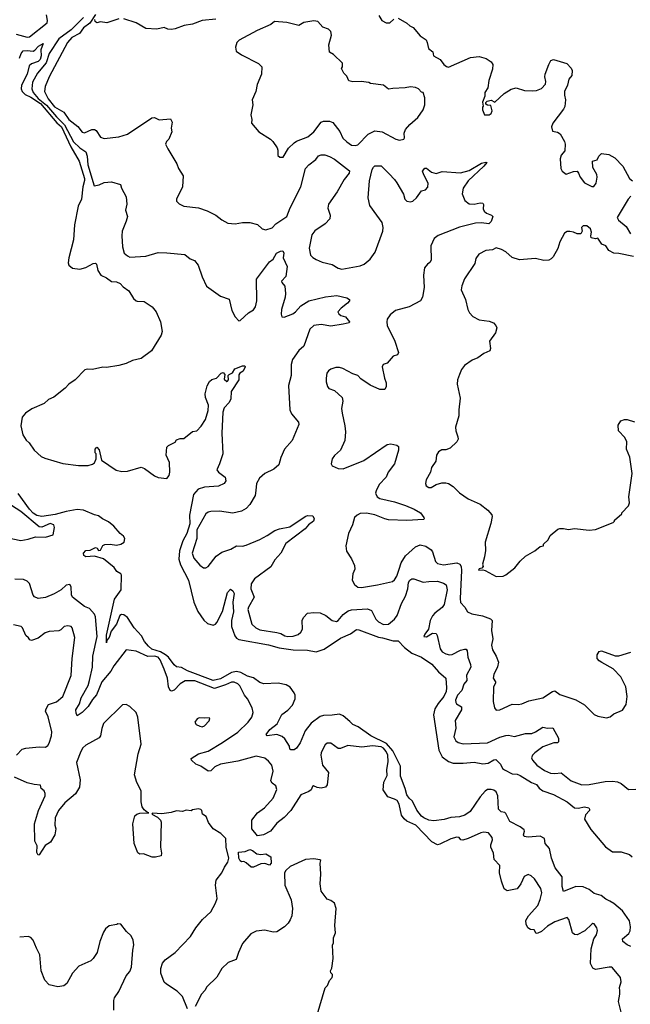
# Model space of a CAD drawing. Extents: x 2220333 to 2384341, y 721037 to 894043.
# Tile 292 of 325: x 2330135 to 2335120, y 845962 to 854000. Entities that reach past the tile are written whole.
import ezdxf

# ---------------------------------------------------------------- set-up
doc = ezdxf.new("R2010")
doc.units = 0

msp = doc.modelspace()

# ---------------------------------------------------------------- linework, layer by layer
at = {"layer": '0CON10XD'}
for points in [[(2330105, 853882.5), (2330195, 853857.8), (2330215, 853860.6), (2330360.5, 853975), (2330362.9, 853995), (2330355, 854041.2)], [(2330755, 854042), (2330707.4, 853972.6), (2330655, 853934.1), (2330622.8, 853887.2), (2330561.5, 853855), (2330525.4, 853815), (2330376.5, 853535), (2330342.7, 853455), (2330337.9, 853415), (2330367.8, 853355), (2330419.1, 853289.1), (2330494.3, 853244.3), (2330535.3, 853185), (2330609, 853129), (2330645, 853082.2), (2330665, 853077.5), (2330725, 853103.1), (2330745, 853104.3), (2330759.2, 853095), (2330795, 853042.5), (2330825, 853030.6), (2330945, 853044.4), (2331015, 853065.6), (2331215, 853198.8), (2331235, 853202.5), (2331275, 853184), (2331365, 853190), (2331380, 853165), (2331372.5, 853115), (2331376.4, 853083.6), (2331352.5, 853025), (2331332.5, 853005), (2331326.7, 852985), (2331344, 852945), (2331418, 852825), (2331431.2, 852785), (2331468.8, 852725), (2331463.8, 852635), (2331414, 852535), (2331415, 852520), (2331436.4, 852496.4), (2331475, 852478.8), (2331595, 852465.7), (2331665, 852440.6), (2331735.7, 852405.7), (2331785, 852366.7), (2331835, 852338.8), (2331895, 852333.8), (2331955, 852344.2), (2332015, 852345.5), (2332077.3, 852327.3), (2332115, 852292), (2332145, 852284), (2332195, 852300), (2332226.6, 852333.4), (2332316.9, 852395), (2332342.1, 852465), (2332431.2, 852635), (2332468.6, 852785), (2332495, 852815.6), (2332552.1, 852857.9), (2332575, 852888), (2332595, 852896), (2332625, 852896), (2332665, 852882.5), (2332705, 852860.8), (2332803.8, 852785), (2332827, 852767), (2332825, 852746.7), (2332783.2, 852696.8), (2332726.2, 852595), (2332656.4, 852495), (2332651.7, 852461.7), (2332669.4, 852405), (2332666.1, 852373.9), (2332628.9, 852335), (2332545, 852275.5), (2332520.8, 852245), (2332499.1, 852135), (2332507.9, 852077.9), (2332527.7, 852057.7), (2332555, 852043.8), (2332605, 852022), (2332685, 852001.4), (2332735, 851972), (2332765, 851962.5), (2332915, 851991.1), (2332948, 852005), (2332995.6, 852045), (2333036.5, 852103.5), (2333099.2, 852275), (2333101.5, 852305), (2333093.8, 852345), (2333051.9, 852405), (2332993.9, 852483.9), (2332981.1, 852545), (2332990.4, 852685), (2333012.6, 852777.4), (2333022.6, 852797.4), (2333035, 852806), (2333085, 852806), (2333151.7, 852741.7), (2333196.2, 852696.2), (2333215, 852668), (2333267.1, 852575), (2333280, 852535), (2333295, 852520), (2333325, 852512.5), (2333345, 852520), (2333374.4, 852545.6), (2333415, 852603.8), (2333447.7, 852612.3), (2333467.7, 852632.3), (2333468.8, 852665), (2333433.2, 852733.2), (2333424, 852765), (2333441.7, 852788.3), (2333455, 852787.5), (2333496.7, 852755), (2333534.1, 852745.9), (2333585, 852760), (2333735, 852751.1), (2333805, 852770.5), (2333905, 852829.2), (2333941.7, 852838.3), (2333947.5, 852835), (2333923.8, 852805), (2333795, 852684), (2333755.8, 852625), (2333748.3, 852578.3), (2333770, 852525), (2333805, 852496.2), (2333845, 852494.3), (2333895, 852505.6), (2333915, 852503.8), (2333922.5, 852492.5), (2333919.2, 852455), (2333927, 852437), (2333945, 852420), (2333987.5, 852405), (2333996.7, 852395), (2333985, 852352.5), (2333965, 852334), (2333905, 852343.1), (2333855, 852340), (2333725, 852307.3), (2333551.4, 852238.6), (2333518, 852215), (2333492.5, 852155), (2333493.2, 852036.8), (2333482.9, 852017.1), (2333463.8, 852005), (2333439.2, 851975), (2333432.9, 851915), (2333437.1, 851815), (2333424, 851735), (2333405.8, 851704.2), (2333315, 851656.1), (2333203.6, 851626.4), (2333159.1, 851590.9), (2333136.2, 851555), (2333132, 851535), (2333135.8, 851505), (2333198.7, 851375), (2333226.7, 851283.3), (2333220, 851265), (2333185, 851253.3), (2333135, 851196.7), (2333102.5, 851185), (2333093.3, 851166.7), (2333112.5, 851075), (2333127.5, 851035), (2333127.5, 851005), (2333115, 850980), (2333075, 850980), (2332995, 851016.7), (2332919.5, 851069.5), (2332895, 851096), (2332855, 851108), (2332773.8, 851153.8), (2332745, 851161.8), (2332715, 851160.5), (2332675, 851148.6), (2332655.6, 851134.4), (2332642.5, 851115), (2332635.8, 851075), (2332635.8, 851045), (2332648, 851005), (2332659.2, 850989.2), (2332704.2, 850974.2), (2332768, 850915), (2332774.2, 850885), (2332763.4, 850826.6), (2332767.4, 850787.4), (2332789.4, 850685), (2332794, 850635), (2332790, 850565), (2332753.6, 850486.4), (2332705, 850441.2), (2332686, 850415), (2332676.7, 850375), (2332687, 850357), (2332735, 850336.7), (2332775, 850334), (2332945, 850400.6), (2333135, 850533.3), (2333165, 850536.7), (2333215, 850526.7), (2333226.2, 850515), (2333227.5, 850485), (2333194.2, 850375), (2333144.3, 850305), (2333128, 850265), (2333068.9, 850205), (2333044.4, 850155), (2333040.6, 850135), (2333054.5, 850105), (2333075, 850090.8), (2333194, 850064), (2333283.8, 850035), (2333356.7, 850005), (2333406.7, 849975), (2333433.3, 849935), (2333437.5, 849925), (2333430.7, 849919.3), (2333295, 849911.2), (2333145, 849918.2), (2333114.7, 849924.7), (2333035, 849958.2), (2332965, 849970.4), (2332915, 849968.9), (2332888.8, 849955), (2332868, 849935), (2332852.9, 849877.1), (2332818.6, 849805), (2332796.2, 849705), (2332802.3, 849662.3), (2332845, 849600), (2332868.6, 849545), (2332870, 849515), (2332855.8, 849475), (2332848.8, 849425), (2332869.5, 849389.5), (2332895, 849366.7), (2332925, 849365.8), (2333055, 849385.7), (2333177.3, 849412.7), (2333195, 849426.2), (2333215, 849456), (2333233.8, 849513.8), (2333250.6, 849565), (2333285, 849622.7), (2333365, 849697.9), (2333405, 849711.8), (2333451.7, 849701.7), (2333495, 849671.1), (2333505.4, 849655), (2333528.3, 849578.3), (2333545, 849562), (2333595, 849549.8), (2333705, 849565.4), (2333728.6, 849555), (2333739.2, 849535), (2333743, 849503), (2333730.4, 849275), (2333735, 849243.3), (2333769.2, 849205), (2333791.2, 849165), (2333825, 849150), (2333914.5, 849134.5), (2333977.9, 849107.9), (2333991.2, 849095), (2333986.7, 849013.3), (2333996.7, 848945), (2333985.6, 848895), (2333995, 848856.7), (2334024.2, 848805), (2334044.1, 848754.1), (2334036.7, 848716.7), (2334006.8, 848653.2), (2334000, 848625), (2334020, 848595), (2334020, 848585), (2334004.3, 848555), (2333999.2, 848435), (2334011.2, 848381.2), (2334025, 848362), (2334055, 848365.8), (2334155, 848411.2), (2334205, 848410), (2334235, 848415.8), (2334291.7, 848438.3), (2334406.7, 848465), (2334485, 848514.3), (2334505, 848520), (2334545, 848491.2), (2334675, 848447.5), (2334747, 848407), (2334825, 848327.5), (2334853.6, 848313.6), (2334925, 848300), (2334955, 848307.5), (2334985, 848332.5), (2335056.4, 848363.6), (2335085, 848410), (2335094, 848475), (2335084, 848555), (2335043.8, 848635), (2334980.3, 848700.3), (2334886.4, 848753.6), (2334865, 848765.7), (2334849.4, 848785), (2334848, 848815), (2334865, 848841.2), (2334885, 848848), (2334995.9, 848805.9), (2335025, 848808), (2335125, 848838)], [(2333067.5, 854035), (2333092.5, 853995), (2333126.1, 853976.1), (2333155.9, 853974.1), (2333190, 854005)], [(2330655, 854017.5), (2330555, 853918.4), (2330454.3, 853845), (2330374.7, 853725.3), (2330351.8, 853648.2), (2330280.2, 853565), (2330240.7, 853490.7), (2330233.9, 853435), (2330244.1, 853405), (2330285, 853355.7), (2330353.2, 853303.1), (2330435, 853206.1), (2330501.1, 853141.1), (2330575, 853003.3), (2330625, 852954.3), (2330675, 852922.2), (2330686.2, 852886.1), (2330690.8, 852815), (2330742.5, 852645), (2330785, 852651.2), (2330825, 852670), (2330885, 852676.7), (2330957.5, 852655), (2330966.2, 852625), (2331003.3, 852555), (2331008.8, 852495), (2331000, 852445), (2331014, 852395), (2331005.6, 852355), (2330972.7, 852275), (2330968.5, 852235), (2330975.6, 852145), (2330989.2, 852095), (2331015, 852071.4), (2331035, 852062.5), (2331165, 852069.4), (2331265, 852099.4), (2331335, 852097.5), (2331482.3, 852082.3), (2331527.7, 852047.7), (2331562.5, 852035), (2331593.3, 851995), (2331625, 851900), (2331660, 851825), (2331773.9, 851743.9), (2331845, 851717.5), (2331866.7, 851625), (2331894, 851575), (2331925, 851542.5), (2331935, 851543.3), (2332001.7, 851608.3), (2332045, 851632.5), (2332060, 851655), (2332072.3, 851705), (2332068.3, 851881.7), (2332175.5, 852024.5), (2332203.4, 852046.6), (2332232, 852095), (2332265, 852111.2), (2332282.5, 852112.5), (2332291.2, 852095), (2332287.1, 852055), (2332317.8, 851985), (2332306.7, 851903.3), (2332273.6, 851865), (2332275.6, 851855), (2332300.9, 851825), (2332304.6, 851765), (2332302.1, 851735), (2332273.1, 851635), (2332269.5, 851595), (2332276.2, 851575), (2332295, 851571.1), (2332365, 851599.2), (2332386.9, 851615), (2332431.1, 851665), (2332495, 851706.2), (2332631.2, 851738.8), (2332725, 851748.9), (2332805, 851730.7), (2332827.8, 851715), (2332827.5, 851705), (2332812.3, 851685), (2332758.4, 851645), (2332732.9, 851615), (2332739.4, 851599.4), (2332756.3, 851586.3), (2332795.2, 851575.2), (2332827.8, 851535), (2332825.4, 851524.6), (2332775.8, 851514.2)], [(2330945, 854007.2), (2330845.5, 853975.5), (2330795, 853983.1), (2330765, 853975.8), (2330750.8, 853985), (2330749.3, 854000.7)], [(2331735, 854004.4), (2331625, 853995.2), (2331545, 853963.5), (2331477.9, 853952.1), (2331405, 853924.7), (2331375, 853919.3), (2331344.2, 853924.2), (2331315, 853935.5), (2331255, 853922.5), (2331165, 853929.6), (2331085, 853974.6), (2330985, 854008.7)], [(2332285, 852877.5), (2332329.7, 852950.3), (2332374.5, 852995.5), (2332395, 853010), (2332486.1, 853043.9), (2332535, 853084.6), (2332595, 853164), (2332615, 853171.9), (2332665, 853172.9), (2332692.4, 853162.4), (2332747.3, 853087.3), (2332774.2, 853034.2), (2332805, 853003.3), (2332845, 852975.8), (2332875, 852972.5), (2332895, 852978), (2332980, 853065), (2333035, 853092.5), (2333093.7, 853083.7), (2333205, 853023.8), (2333235, 853016.7), (2333270, 853025), (2333276.7, 853035), (2333272.5, 853075), (2333286, 853104), (2333320, 853145), (2333385, 853201.2), (2333430, 853265), (2333442, 853305), (2333443, 853363), (2333430, 853405), (2333415, 853410), (2333390, 853435), (2333365, 853447.5), (2333325, 853452.5), (2333283, 853443), (2333181.7, 853438.3), (2333145, 853433.3), (2333106.4, 853466.4), (2332998.3, 853478.3), (2332986.4, 853486.4), (2332923.6, 853496.4), (2332855, 853492.5), (2332820.7, 853500.7), (2332805, 853540), (2332782.5, 853565), (2332763, 853603), (2332770, 853615), (2332770, 853645), (2332697.5, 853715), (2332663.3, 853735), (2332658.8, 853795), (2332680, 853875), (2332675.6, 853905), (2332655, 853922.9), (2332610.2, 853940.2), (2332569.2, 853985), (2332535, 853990.9), (2332455, 853977.1), (2332415, 853953.8), (2332315, 853978.8), (2332215, 853986), (2332185, 853960), (2332075, 853913.3), (2331927.7, 853832.3), (2331907.5, 853815), (2331897.5, 853775), (2331903.6, 853743.6), (2331945, 853713.3), (2332083.6, 853643.6), (2332112.5, 853615), (2332110, 853555), (2332075, 853472.5), (2332064, 853415), (2332034.2, 853345), (2332038, 853305), (2332021.2, 853225), (2332030, 853185), (2332027.5, 853155), (2332086.1, 853086.1), (2332182.5, 853025), (2332202.5, 853005), (2332236.7, 852955), (2332243.3, 852935), (2332243, 852893), (2332258.3, 852878.3), (2332285, 852877.5)], [(2333225, 854012.5), (2333295, 853973.3), (2333319.3, 853949.3), (2333347.3, 853937.3), (2333405, 853870), (2333452.5, 853835), (2333462.5, 853815), (2333472.5, 853765), (2333507, 853737), (2333512.5, 853705), (2333566.4, 853676.4), (2333597.5, 853635), (2333618.3, 853618.3), (2333635, 853614), (2333815, 853690.8), (2333885, 853701.1), (2333944.2, 853684.2), (2333985, 853656), (2333996.9, 853635), (2333994.4, 853595.6), (2333965.5, 853505), (2333956.7, 853443.3), (2333932, 853405), (2333932.5, 853375), (2333913.6, 853326.4), (2333920, 853295), (2333913, 853287), (2333912.5, 853265), (2333930, 853225), (2333967.5, 853225), (2333983.3, 853235), (2333991.2, 853255), (2333980, 853300), (2333953, 853303), (2333941.7, 853311.7), (2333940, 853325), (2333950, 853335), (2333985, 853342.5), (2334015, 853327.5), (2334090.9, 853399.1), (2334148.1, 853431.9), (2334187, 853443), (2334255, 853421.1), (2334325, 853418.5), (2334355, 853422.5), (2334395, 853438.1), (2334426.5, 853475), (2334430.9, 853495), (2334421.9, 853535), (2334424.4, 853555), (2334454.6, 853635.4), (2334471.8, 853668.2), (2334493.2, 853676.8), (2334601.9, 853641.9), (2334636.2, 853605), (2334646.2, 853585), (2334641.2, 853545), (2334618.8, 853515), (2334605.8, 853465), (2334581.4, 853415), (2334581.4, 853385), (2334591.9, 853345), (2334585, 853292.5), (2334575, 853271.2), (2334487.5, 853155), (2334475.8, 853125), (2334485, 853091.2), (2334525, 853082), (2334547.9, 853067.9), (2334583.8, 853005), (2334588.8, 852985), (2334585, 852930), (2334556.4, 852893.6), (2334546.7, 852865), (2334553.3, 852785), (2334562.5, 852765), (2334595, 852740), (2334655, 852761.2), (2334685, 852762.5), (2334698.3, 852748.3), (2334710, 852715), (2334745, 852667.5), (2334805, 852637.5), (2334821.7, 852638.3), (2334842.5, 852665), (2334850, 852715), (2334845.9, 852735.9), (2334813.6, 852793.6), (2334812.5, 852845), (2334850, 852855), (2334863, 852887), (2334885, 852907.5), (2334945, 852900), (2334993, 852873), (2335057.5, 852805), (2335112.5, 852705), (2335137.5, 852685)], [(2330132.7, 853685), (2330148.1, 853725), (2330164.6, 853745.4), (2330195, 853749.8), (2330245.4, 853744.6), (2330258.5, 853751.5), (2330287.5, 853785), (2330326.1, 853806.1), (2330308.5, 853755), (2330310.7, 853705), (2330303.4, 853675), (2330285, 853658.1), (2330230.4, 853639.6), (2330211.5, 853625), (2330195, 853556.5), (2330148.8, 853465), (2330148.4, 853435), (2330156.6, 853415), (2330179.6, 853389.6), (2330225, 853368.5), (2330305, 853315.8), (2330438.3, 853158.4), (2330475.1, 853125), (2330551.6, 852961.6), (2330620.9, 852845), (2330664.2, 852705), (2330665, 852686.7), (2330650.4, 852635), (2330640, 852535), (2330612.1, 852477.9), (2330582.6, 852325), (2330574.1, 852204.1), (2330535.3, 852055.3), (2330531.3, 852015), (2330536.7, 851996.7), (2330565, 851973.1), (2330625, 851963.1), (2330675, 851978.2), (2330735, 852011.2), (2330755, 852012.5), (2330763.3, 852003.3), (2330773.1, 851953.1), (2330796.7, 851915), (2330845, 851893.8), (2330885, 851863.8), (2330925, 851860.8), (2330955, 851848), (2330980.5, 851820.5), (2331027, 851787), (2331063.8, 851725), (2331085, 851706.2), (2331095, 851701.2), (2331150.5, 851700.5), (2331217.1, 851657.1), (2331249.5, 851615), (2331285.4, 851535), (2331298.5, 851455), (2331289.5, 851425), (2331212.1, 851297.9), (2331125.7, 851235), (2331055, 851217.1), (2331005, 851194.3), (2330945, 851176.9), (2330845, 851161.9), (2330815, 851162.9), (2330730, 851145), (2330685, 851147.8), (2330667.4, 851142.6), (2330588.8, 851061.2), (2330537.1, 851025), (2330506.7, 850993.3), (2330415, 850918.9), (2330370.7, 850899.3), (2330335, 850867.8), (2330235, 850824.5), (2330181.5, 850788.5), (2330155.3, 850754.7), (2330144.6, 850685), (2330160.1, 850610.1), (2330188.3, 850568.3), (2330212.5, 850545), (2330253.3, 850485), (2330310, 850435), (2330340.7, 850420.7), (2330488, 850378), (2330615, 850360), (2330695, 850360), (2330729.5, 850370.5), (2330745, 850382.5), (2330760, 850415), (2330760, 850455), (2330750, 850465), (2330750, 850495), (2330765, 850510), (2330785, 850490), (2330802.5, 850405), (2330922.3, 850322.3), (2330968.3, 850311.7), (2331015, 850314), (2331126.4, 850346.4), (2331155, 850337.5), (2331235, 850276.2), (2331265, 850264), (2331335, 850253.3), (2331355, 850280), (2331360, 850305), (2331357.5, 850385), (2331330, 850445), (2331335, 850510), (2331350, 850525), (2331405, 850552.5), (2331415, 850570), (2331445, 850580), (2331475, 850580), (2331545, 850637.5), (2331580, 850645), (2331617.4, 850682.6), (2331650.6, 850735), (2331675, 850810), (2331675.6, 850854.4), (2331652.9, 850915), (2331648.1, 850945), (2331665, 851012.5), (2331685, 851046.7), (2331705, 851062.5), (2331742.5, 851075), (2331780, 851115), (2331795, 851120), (2331810, 851105), (2331803.3, 851065), (2331825, 851047.5), (2331831.7, 851048.3), (2331838.8, 851061.2), (2331838, 851095), (2331845.6, 851104.4), (2331873.2, 851116.8), (2331890.8, 851149.2), (2331955, 851174.3), (2331973.6, 851173.6), (2331976, 851165), (2331959.2, 851130.8), (2331933.3, 851115), (2331925, 851100), (2331925, 851060), (2331862.5, 850965), (2331858.8, 850905), (2331843.8, 850875), (2331805, 850832.5), (2331794.1, 850795.9), (2331784, 850625), (2331792.7, 850455), (2331767.5, 850375), (2331743.8, 850325), (2331757.5, 850305), (2331813.3, 850265), (2331818.8, 850235), (2331805, 850213.3), (2331757.1, 850192.9), (2331645, 850183.5), (2331593.3, 850166.7), (2331553.5, 850125), (2331520, 849955), (2331523.8, 849885), (2331500.3, 849805), (2331466.7, 849745), (2331439.1, 849665), (2331435.2, 849595.2), (2331449, 849549), (2331512.9, 849425), (2331557.9, 849245), (2331589.1, 849169.1), (2331637.2, 849097.2), (2331669.5, 849069.5), (2331715, 849058.1), (2331733.8, 849065), (2331745, 849080), (2331791.2, 849168.8), (2331832.5, 849325), (2331855, 849350), (2331875, 849337.1), (2331886.4, 849315), (2331875.5, 849245), (2331881.3, 849165), (2331863.2, 849095), (2331863.5, 849045), (2331890.3, 848970.2), (2331905, 848951.9), (2331925, 848941.1), (2332165, 848897.1), (2332252.5, 848872.5), (2332366.3, 848856.4), (2332485, 848852.5), (2332555, 848839.1), (2332619.7, 848860.2), (2332755, 848950), (2332834.6, 848985.4), (2332885, 849020.6), (2332905, 849018.9), (2333065, 848958.5), (2333097.5, 848952.5), (2333185, 848928), (2333225, 848930), (2333276.5, 848875), (2333337.4, 848827.4), (2333414.3, 848795), (2333499, 848739), (2333555, 848676.5), (2333615, 848623.3), (2333620.7, 848545), (2333615.9, 848515), (2333597.4, 848475), (2333551.3, 848418.7), (2333524.6, 848375), (2333514.5, 848325), (2333557.7, 848037.7), (2333583.2, 847983.2), (2333635, 847944.5), (2333675, 847931.2), (2333755, 847930.4), (2333845, 847938.8), (2333915, 847923.9), (2333959.6, 847930.4)], [(2335125, 852560), (2335102.5, 852535), (2335012.5, 852385), (2335023.6, 852363.6), (2335085, 852312.5), (2335120.8, 852250.8)], [(2335145, 852066.7), (2335025, 852092.5), (2334985, 852093.3), (2334945, 852116.7), (2334920, 852155), (2334887, 852167), (2334855, 852217.5), (2334835, 852210), (2334800.7, 852220.7), (2334797.5, 852235), (2334803.8, 852266.2), (2334795, 852293.3), (2334765, 852317.5), (2334735, 852318.6), (2334722.5, 852305), (2334726.1, 852273.9), (2334715, 852252.5), (2334685, 852252.5), (2334656.4, 852266.4), (2334625, 852272.5), (2334605, 852272.5), (2334582.3, 852257.7), (2334544.1, 852185.9), (2334527.7, 852132.3), (2334490, 852065), (2334475, 852047.5), (2334455, 852037.5), (2334415, 852033.3), (2334345, 852050), (2334215, 852038.8), (2334155, 852059.2), (2334105, 852104), (2334068, 852125), (2334025, 852136.6), (2333995, 852122.1), (2333940, 852115), (2333882, 852085), (2333859.7, 852050.3), (2333849.7, 852010.3), (2333765.4, 851884.6), (2333743.3, 851826.7), (2333740, 851795), (2333775.8, 851715.8), (2333794.2, 851635), (2333806.4, 851606.4), (2333835, 851577.5), (2333885, 851548.9), (2333967.9, 851537.9), (2334002, 851525), (2334022, 851505), (2334029.2, 851485), (2334018.6, 851445), (2333970.8, 851375), (2333979.2, 851315), (2333974.3, 851295.7), (2333925, 851275.4), (2333875, 851239.5), (2333828.9, 851221.1), (2333765, 851176.2), (2333742, 851145), (2333724.2, 851105), (2333709.7, 851060.3), (2333705.8, 851025), (2333731.7, 850911.7), (2333719.1, 850815), (2333718.9, 850765), (2333692.7, 850675), (2333694.6, 850644.6), (2333712.5, 850595), (2333713.8, 850575), (2333705, 850553.3), (2333648.3, 850501.7), (2333615, 850488.8), (2333580.7, 850489.3), (2333555, 850472.5), (2333538.8, 850445), (2333531.2, 850395), (2333498, 850345), (2333488, 850305), (2333454.2, 850245), (2333448.8, 850215), (2333454.2, 850194.2), (2333475, 850180), (2333495, 850181.2), (2333535.6, 850204.4), (2333581.3, 850218.7), (2333615, 850220.6), (2333635, 850212.9), (2333675, 850189.2), (2333725, 850138.8), (2333795, 850088.8), (2333895, 850046.2), (2333957.5, 849995), (2333988.3, 849958.3), (2333993.3, 849945), (2333982.3, 849887.7), (2333933.8, 849735), (2333936.4, 849666.4), (2333930, 849615), (2333913.3, 849555), (2333917.5, 849535), (2333908.3, 849521.7), (2333885, 849517.5), (2333880, 849505), (2333915, 849510), (2333935, 849503.3), (2334023.6, 849453.6), (2334083, 849457), (2334105, 849467.5), (2334177.5, 849525), (2334219.5, 849580.5), (2334265, 849620), (2334340, 849665), (2334385, 849700), (2334410, 849705), (2334411.7, 849718.3), (2334450, 849755), (2334465, 849790), (2334528.3, 849841.7), (2334545, 849847.5), (2334573.6, 849846.4), (2334615, 849837.5), (2334665, 849846.7), (2334785, 849833.8), (2334835, 849838), (2334980, 849895), (2334990, 849905), (2334990, 849915), (2335050, 849965), (2335050, 849975), (2335105, 850032.5), (2335113.3, 850055), (2335108.8, 850105), (2335136.2, 850295), (2335115, 850430), (2335088, 850495), (2335092.2, 850555), (2335075, 850590), (2335024.4, 850645), (2335019.5, 850690.5), (2335043.3, 850725), (2335073.2, 850736.8), (2335095, 850737.1), (2335155, 850716.2)], [(2332775.8, 851514.2), (2332675, 851499.3), (2332595, 851511.7), (2332536.9, 851503.1), (2332505, 851473.8), (2332455.6, 851335), (2332415, 851300.6), (2332363.3, 851226.7), (2332351.5, 851185), (2332351.9, 851095), (2332330.4, 851015), (2332341.2, 850815), (2332352.7, 850782.7), (2332412, 850715), (2332412.9, 850695), (2332359.2, 850565), (2332296, 850495), (2332265.8, 850425), (2332249.5, 850365), (2332208.7, 850331.3), (2332135.6, 850295), (2332092.6, 850257.4), (2332067.1, 850215), (2332062.5, 850157.5), (2332056.5, 850115), (2332015, 850042.5), (2331985, 850010), (2331945, 849988.9), (2331875, 849971.8), (2331765, 849987.1), (2331695, 849985.6), (2331675, 849980.6), (2331655.7, 849965), (2331581.2, 849835), (2331580, 849765), (2331544.4, 849645), (2331555.7, 849605), (2331605, 849547.5), (2331635, 849526.2), (2331655, 849524), (2331675, 849536), (2331738.6, 849621.4), (2331785, 849652.9), (2331858.8, 849678.8), (2331905.5, 849704.5), (2331955, 849703.1), (2331985, 849710.4), (2332095, 849757.7), (2332155, 849788.2), (2332218.6, 849831.4), (2332255, 849844.7), (2332339.2, 849860.8), (2332465, 849944.2), (2332485, 849951.4), (2332529.5, 849949.5), (2332538.8, 849925), (2332533.3, 849905), (2332493.8, 849876.2), (2332464.4, 849845), (2332306.4, 849723.6), (2332266.2, 849645), (2332218.7, 849591.3), (2332186.3, 849533.6), (2332053.1, 849435), (2332025.3, 849394.7), (2332022.1, 849355), (2332048, 849285), (2332003.1, 849205), (2331997.7, 849185), (2332029.4, 849065), (2332063.1, 849035), (2332095, 849019.7), (2332235, 848998.5), (2332268, 848988), (2332299.3, 848969.3), (2332325, 848963.5), (2332366.6, 848966.6), (2332408.1, 848981.9), (2332429.2, 849000.8), (2332443.3, 849025), (2332441.1, 849095), (2332451.1, 849118.9), (2332485, 849154.4), (2332535, 849161.8), (2332588.6, 849158.6), (2332635.4, 849135.4), (2332685, 849094.2), (2332721.7, 849088.3), (2332735, 849095.8), (2332776.5, 849145), (2332815.3, 849174.7), (2332845, 849182.3), (2332975, 849190.9), (2333006.7, 849176.7), (2333043.2, 849105), (2333065, 849083.8), (2333105, 849063.9), (2333145, 849066.7), (2333194.6, 849105), (2333215.3, 849135), (2333253.2, 849235), (2333285.2, 849294.8), (2333303.1, 849355), (2333309.6, 849405), (2333319.2, 849425), (2333335, 849436), (2333353.9, 849436.1), (2333428.3, 849408.3), (2333474.2, 849414.2), (2333545, 849415.5), (2333595, 849401.4), (2333615.4, 849385.4), (2333623.8, 849345), (2333600.4, 849225), (2333585, 849202.5), (2333523.6, 849155), (2333505, 849133.3), (2333486.1, 849095), (2333471.5, 849025), (2333441.9, 848985), (2333433.6, 848963.6), (2333455, 848962.9), (2333505, 848990.6), (2333535, 848988), (2333543.1, 848973.1), (2333566.7, 848865), (2333585, 848840.8), (2333615, 848822.9), (2333645, 848815.7), (2333665, 848817.8), (2333735, 848853.6), (2333765, 848862.5), (2333780.5, 848860.5), (2333788.2, 848848.2), (2333794, 848795), (2333815, 848736.2), (2333816.7, 848713.3), (2333782.1, 848647.9), (2333784.5, 848605), (2333761.8, 848575), (2333744.6, 848525), (2333710, 848485), (2333693.3, 848445), (2333694.4, 848425), (2333702, 848415), (2333740.9, 848390.9), (2333741.1, 848365), (2333690, 848280), (2333694.4, 848215), (2333680, 848145), (2333695, 848112.5), (2333715, 848100), (2333755, 848088.1), (2333955, 848096.5), (2334055, 848143.8), (2334105, 848156.2), (2334125, 848159.5), (2334175, 848149.5), (2334265, 848173.3), (2334315, 848171.4), (2334345.7, 848185), (2334405, 848225.5), (2334445, 848217.5), (2334487.9, 848217.9), (2334534.2, 848135), (2334534.1, 848105.9), (2334525, 848096.7), (2334495, 848096), (2334405, 848064.4), (2334340.6, 848015), (2334321.4, 847995), (2334314.5, 847975), (2334322.5, 847955), (2334355.6, 847915), (2334419.8, 847869.8), (2334468.3, 847848.3), (2334505, 847845.6), (2334555, 847850.8), (2334636.4, 847786.4), (2334725, 847752.9), (2334784.6, 847755.4), (2334915, 847782.2), (2334974.4, 847784.4), (2335015, 847779.2), (2335045, 847765.6), (2335105, 847716.2), (2335165, 847717.3)], [(2335125, 846433.2), (2335095, 846446.8), (2335059.4, 846475), (2335056.9, 846495), (2335108.9, 846541.1), (2335119.5, 846560.5), (2335122.1, 846595), (2335112.1, 846642.1), (2335056.7, 846725), (2334985, 846785.2), (2334953.6, 846803.6), (2334920.5, 846820.5), (2334881.1, 846851.1), (2334825, 846865.3), (2334785, 846899.1), (2334735, 846921.3), (2334675, 846924.6), (2334575, 846883.8), (2334562.4, 846922.4), (2334562.9, 847002.9), (2334506.9, 847075), (2334476.5, 847155), (2334460.4, 847235), (2334423.8, 847275), (2334420, 847315), (2334385, 847334.5), (2334285, 847326.2), (2334252.5, 847332.5), (2334248.6, 847345), (2334257.3, 847375), (2334252.2, 847385), (2334219.6, 847409.6), (2334136.9, 847455), (2334105, 847519.4), (2334095, 847528.1), (2334065, 847533.6), (2334045, 847554.3), (2334037.8, 847665), (2334026, 847696), (2334005, 847711.1), (2333984.7, 847715.3), (2333955, 847714.2), (2333935, 847700.9), (2333895, 847656.9), (2333812.7, 847535), (2333768.6, 847505), (2333725, 847492.4), (2333655, 847486), (2333599.2, 847470.8), (2333515, 847458.6), (2333475, 847464.4), (2333435, 847483.1), (2333415, 847498.5), (2333376.4, 847546.4), (2333340.9, 847620.9), (2333313.3, 847645), (2333295, 847671.2), (2333282.5, 847725), (2333244.3, 847825), (2333244.8, 847905), (2333182.1, 848032.1), (2333130, 848090), (2333000.9, 848155), (2332897.3, 848227.3), (2332854.4, 848245), (2332829.6, 848269.6), (2332775, 848317.5), (2332745, 848331.1), (2332685, 848321.5), (2332615, 848320), (2332587.6, 848312.4), (2332513.7, 848256.3), (2332465, 848195.8), (2332425, 848096.2), (2332395, 848053.3), (2332375, 848040), (2332348.3, 848038.3), (2332340, 848045), (2332338.3, 848068.3), (2332299.1, 848129.1), (2332278.6, 848148.6), (2332235, 848164.5), (2332155, 848152.9), (2332148, 848165), (2332175.8, 848205), (2332237.6, 848252.4), (2332275, 848329.2), (2332325, 848364.4), (2332362.2, 848405), (2332384.3, 848455), (2332384.4, 848485), (2332376.9, 848505), (2332341.8, 848551.8), (2332310.8, 848570.8), (2332245, 848583.9), (2332127.6, 848577.6), (2332095, 848590), (2332042.7, 848627.3), (2331995, 848641.1), (2331941.7, 848671.7), (2331905, 848679.1), (2331865, 848670.4), (2331775, 848619.9), (2331715, 848605.5), (2331505, 848685.7), (2331455, 848712), (2331415, 848716.8), (2331395, 848732.9), (2331349.8, 848795), (2331325.6, 848815), (2331285, 848838.8), (2331215, 848862.2), (2331186.5, 848885), (2331153.3, 848923.3), (2331128.8, 848968.8), (2331070.8, 849035), (2331015, 849120.9), (2330985, 849140.5), (2330965, 849144.3), (2330952.2, 849135), (2330925, 849066), (2330882.7, 849007.3), (2330865, 848956.2), (2330847.5, 848935), (2330845, 848913.3), (2330843.8, 848975), (2330909.7, 849270.3), (2330962.5, 849345), (2330967.5, 849465), (2330961.4, 849475), (2330929.1, 849495), (2330907.2, 849527.2), (2330820, 849600), (2330745, 849621.4), (2330675, 849615.8), (2330660, 849625), (2330655.7, 849645), (2330675, 849665.8), (2330709.3, 849670.7), (2330755, 849690), (2330766.7, 849686.7), (2330777.5, 849667.5), (2330795, 849670), (2330813.6, 849706.4), (2330830, 849715), (2330875, 849718.8), (2330925, 849711.2), (2330961.7, 849718.3), (2330987.5, 849735), (2330993.8, 849765), (2330983.8, 849785), (2330956.2, 849805), (2330904.3, 849864.3), (2330859.8, 849899.8), (2330810, 849925), (2330779.7, 849949.7), (2330745, 849958.1), (2330657.2, 849997.2), (2330605, 850000.4), (2330515, 849986.3), (2330425, 849960.3), (2330315, 849943.9), (2330275, 849953.1), (2330245, 849972.5), (2330215, 850004.7), (2330123.1, 850133.1)], [(2330015, 849775.5), (2330145, 849749.1), (2330205, 849759.2), (2330265, 849779.5), (2330345, 849774.5), (2330408.8, 849795), (2330420, 849855), (2330414, 849875), (2330385, 849888.2), (2330315, 849856.2), (2330295, 849859.6), (2330144.5, 849985), (2330069.4, 850035)], [(2335052.2, 845865), (2335024.4, 845985), (2335035.5, 846045), (2335033.1, 846073.1), (2335030.9, 846099.1), (2335044.1, 846145.9), (2335040.5, 846180.5), (2334975, 846260), (2334965, 846266.2), (2334946.1, 846266.1), (2334835, 846246.9), (2334815, 846258), (2334795.5, 846295), (2334800.5, 846415), (2334823.3, 846495), (2334845, 846530), (2334851.5, 846565), (2334846.4, 846586.4), (2334825, 846617.5), (2334815, 846622.5), (2334805, 846616.7), (2334748.8, 846561.2), (2334685, 846528.8), (2334665, 846531.2), (2334648.8, 846545), (2334618, 846655), (2334605, 846671.2), (2334505, 846636.4), (2334445, 846598.5), (2334395, 846555.6), (2334365, 846542), (2334351.2, 846541.2), (2334335, 846570), (2334305, 846571.2), (2334284.2, 846585), (2334268.6, 846615), (2334266, 846645), (2334290, 846685), (2334365, 846769.2), (2334385, 846816.2), (2334397.6, 846872.4), (2334388.3, 846908.3), (2334336.5, 846986.5), (2334311.7, 847011.7), (2334285, 847022), (2334253.7, 847006.3), (2334225, 846946.7), (2334195, 846903.3), (2334115, 846888.8), (2334090, 846905), (2334067.3, 846967.3), (2334053.3, 847035), (2334053.9, 847093.9), (2334007.5, 847145), (2334002.5, 847195), (2333981.9, 847245), (2333980, 847265), (2333994, 847305), (2333991.2, 847325), (2333962.7, 847362.7), (2333925, 847368.1), (2333898.3, 847361.7), (2333795, 847315.5), (2333752.7, 847302.7), (2333735.9, 847305.9), (2333723.8, 847323.8), (2333705, 847325.7), (2333655, 847313.8), (2333565, 847267.9), (2333545, 847264.4), (2333499.4, 847289.4), (2333367.9, 847425), (2333295.8, 847455.8), (2333274.5, 847475), (2333253.1, 847505), (2333231.6, 847595), (2333215.4, 847625), (2333195, 847637.6), (2333140.5, 847655), (2333102.6, 847712.6), (2333108.6, 847775), (2333135, 847830), (2333132.5, 847875), (2333143.9, 847945), (2333139.7, 847995), (2333126.6, 848025), (2333105, 848053.6), (2333085, 848062.8), (2333016.6, 848073.4), (2332927.6, 848062.4), (2332815, 848075.6), (2332755, 848050.8), (2332735, 848049.2), (2332675, 848092.5), (2332645, 848092.5), (2332629.7, 848080.3), (2332614.3, 848055), (2332596.7, 848015), (2332594.4, 847995), (2332608.1, 847915), (2332657.1, 847855), (2332646.2, 847755), (2332632.5, 847735), (2332595, 847725.7), (2332562.5, 847732.5), (2332533.3, 847746.7), (2332525, 847740), (2332515, 847713.3), (2332495, 847698.8), (2332429.1, 847670.9), (2332348.2, 847545), (2332295, 847487.1), (2332235, 847441.9), (2332183.3, 847375), (2332125.6, 847344.4), (2332076.8, 847336.8), (2332030, 847395), (2332028.9, 847465), (2332076.7, 847525), (2332134.5, 847565), (2332205.2, 847644.8), (2332235.4, 847715), (2332226.9, 847745), (2332196.7, 847766.7), (2332185.8, 847785), (2332205.4, 847865), (2332194.5, 847914.5), (2332167.6, 847947.6), (2332135, 847972.5), (2332065, 847986.5), (2331915, 847947.5), (2331775, 847921.5), (2331729.3, 847900.7), (2331695, 847869.2), (2331675, 847866), (2331615, 847905.8), (2331572.7, 847922.7), (2331537.5, 847955), (2331535, 847970), (2331595, 848006.9), (2331675, 848029.6), (2331790.9, 848099.1), (2331915, 848184.5), (2332001.4, 848265), (2332030.6, 848305), (2332042.2, 848345), (2332032, 848382), (2331995.5, 848455), (2331970.5, 848485), (2331931.2, 848561.2), (2331915, 848577.8), (2331885, 848592.7), (2331865, 848592.9), (2331815, 848569.7), (2331725, 848540), (2331565, 848602.6), (2331485, 848601.8), (2331445, 848577.1), (2331395, 848525.6), (2331375, 848518.6), (2331364.6, 848524.6), (2331349.1, 848555), (2331340.4, 848625), (2331315, 848699.2), (2331281.6, 848775), (2331265, 848795.7), (2331235, 848803.8), (2331181.2, 848801.2), (2331085, 848845.5), (2331005, 848856), (2330904.5, 848725), (2330878.1, 848681.9), (2330805.5, 848595), (2330762.8, 848487.2), (2330729.4, 848450.6), (2330695, 848394), (2330645, 848343.3), (2330605, 848316.7), (2330595, 848340), (2330594.3, 848365), (2330622.5, 848415), (2330636.2, 848465), (2330695.3, 848565), (2330704.7, 848605), (2330728.4, 848715), (2330731.3, 848805), (2330768.4, 848965), (2330754.4, 849124.4), (2330745, 849146), (2330705, 849192), (2330665, 849210.8), (2330566.7, 849285), (2330558.8, 849305), (2330555, 849370), (2330545, 849390), (2330515, 849383.8), (2330475, 849346.7), (2330417.3, 849312.7), (2330345, 849282.9), (2330285, 849274.2), (2330255, 849287.5), (2330245, 849302), (2330215, 849397.1), (2330195.3, 849415.2), (2330165, 849428.9), (2330095, 849432.5)], [(2330109.2, 847995), (2330155, 848044), (2330185, 848052.5), (2330295, 848064.2), (2330345, 848062.5), (2330363.8, 848075), (2330375.7, 848095), (2330394.4, 848155), (2330396.4, 848185), (2330368, 848308), (2330345.7, 848355), (2330350, 848375), (2330369.5, 848410.5), (2330435, 848430), (2330486.1, 848473.9), (2330554.7, 848645.3), (2330562.5, 848785), (2330585.6, 848955.6), (2330564.6, 849035), (2330555, 849045.3), (2330528.3, 849051.7), (2330497.5, 849045), (2330471.3, 849018.7), (2330455, 849010.6), (2330375, 849005.8), (2330342.5, 848995), (2330285, 848950), (2330232, 848932), (2330216.7, 848936.7), (2330207.5, 848955), (2330185, 848972.5), (2330158.1, 849035), (2330148, 849045), (2330085, 849058.8)], [(2331503.8, 845925), (2331463.3, 846025), (2331420.3, 846070.3), (2331332.5, 846125), (2331313.6, 846143.6), (2331286.7, 846215), (2331286, 846255), (2331301.2, 846298.8), (2331323.3, 846325), (2331405, 846386), (2331528.8, 846515), (2331572, 846585), (2331628.8, 846655), (2331694.2, 846715.8), (2331732.7, 846787.3), (2331746, 846825), (2331734.2, 846935.8), (2331739.2, 846975), (2331785, 847036.2), (2331807.2, 847082.8), (2331835, 847121.2), (2331842.5, 847155), (2331822, 847245), (2331817.5, 847315), (2331776.7, 847356.7), (2331714.2, 847395), (2331676, 847445), (2331656.7, 847495), (2331627.5, 847515), (2331622.5, 847545), (2331615, 847552.5), (2331595, 847557.5), (2331545, 847550), (2331535, 847542.5), (2331495, 847546.7), (2331465, 847536.7), (2331415, 847541.2), (2331372.7, 847527.3), (2331295, 847515.6), (2331218.3, 847521.7), (2331212.5, 847515), (2331259.1, 847489.1), (2331283.8, 847465), (2331289.2, 847449.2), (2331283.3, 847245), (2331292.5, 847195), (2331290, 847175), (2331245, 847163.3), (2331216.4, 847163.6), (2331145, 847190), (2331115, 847187.5), (2331099.3, 847199.3), (2331070, 847275), (2331058, 847435), (2331075, 847500), (2331092.5, 847515), (2331115, 847523.3), (2331190, 847525), (2331177.5, 847527.5), (2331150, 847550), (2331134, 847574), (2331125.8, 847615), (2331126.2, 847705), (2331092.7, 847772.7), (2331072, 847835), (2331103.2, 848006.8), (2331125.9, 848085.9), (2331100, 848305), (2331086.7, 848345), (2331035, 848393.8), (2331005, 848408.8), (2330975, 848406), (2330820, 848255), (2330805.7, 848214.3), (2330795.7, 848155), (2330785, 848138), (2330675, 848077.1), (2330651.4, 848055), (2330635, 848026.7), (2330598.1, 847935), (2330628, 847795), (2330624, 847735), (2330589.5, 847680.5), (2330503.1, 847606.9), (2330451.5, 847545), (2330424.4, 847485), (2330420.8, 847425), (2330428.8, 847395), (2330422.5, 847345), (2330387.5, 847285), (2330341.7, 847258.3), (2330295, 847182.5), (2330285, 847180), (2330275, 847200), (2330276.7, 847255), (2330259.2, 847295), (2330256.9, 847435), (2330288.1, 847545), (2330342.9, 847665), (2330344.2, 847684.2), (2330334.2, 847704.2), (2330310, 847725), (2330305, 847750), (2330253.3, 847756.7)], [(2331625, 848228), (2331645, 848234), (2331682.5, 848275), (2331687.5, 848295), (2331681.7, 848301.7), (2331645, 848296.7), (2331599.5, 848300.5), (2331585, 848293.3), (2331564.1, 848265.9), (2331575.9, 848245.9), (2331605, 848232), (2331625, 848228)], [(2333959.6, 847930.4), (2334005, 847958.8), (2334021.4, 847961.4), (2334061.2, 847921.2), (2334077.2, 847887.2), (2334093.4, 847875), (2334155, 847843.5), (2334195, 847841.1), (2334221, 847831), (2334312, 847772), (2334355, 847756.5), (2334375, 847727.1), (2334405, 847703.9), (2334493.6, 847673.6), (2334605, 847613.8), (2334665, 847567.1), (2334695, 847562.2), (2334745, 847573.8), (2334780, 847565), (2334788.1, 847555), (2334786.7, 847545), (2334755, 847509.4), (2334744.6, 847474.6), (2334797.7, 847387.7), (2334918, 847248), (2334975, 847207.9), (2335045, 847207.3), (2335113.8, 847185), (2335135.6, 847165)], [(2330253.3, 847756.7), (2330195, 847770), (2330093.8, 847815)], [(2332045, 847082.5), (2332025, 847082.5), (2331985, 847117.5), (2331965, 847126.7), (2331945, 847126), (2331935, 847134), (2331925, 847156.2), (2331922.5, 847205), (2331975, 847208.3), (2332015, 847224.4), (2332035, 847217.1), (2332069.8, 847189.8), (2332105, 847184.5), (2332145, 847190.4), (2332185, 847165.3), (2332188.3, 847115), (2332175, 847097.5), (2332135, 847112.5), (2332105, 847107.5), (2332045, 847082.5)], [(2332563.9, 845876.1), (2332630, 846095), (2332647.5, 846115), (2332663.8, 846156.2), (2332685, 846180), (2332690, 846195), (2332690, 846205), (2332675, 846220), (2332672.5, 846235), (2332683, 846257), (2332693.3, 846335), (2332687.5, 846445), (2332697.5, 846465), (2332697.5, 846505), (2332712.5, 846545), (2332706.7, 846605), (2332718.8, 846745), (2332706.2, 846786.2), (2332675, 846810), (2332645, 846820), (2332597.5, 846885), (2332586.7, 846945), (2332592.5, 847025), (2332587.5, 847115), (2332592.5, 847135), (2332585, 847142.5), (2332535, 847150), (2332467, 847143), (2332343.9, 847086.1), (2332307, 847053), (2332297.5, 847035), (2332300, 846935), (2332350, 846815), (2332363, 846743), (2332356.7, 846685), (2332342.5, 846652.5), (2332327.5, 846625), (2332295.9, 846594.1), (2332235, 846552.5), (2332205, 846550), (2332135, 846566), (2332065, 846558.6), (2332022, 846538), (2331953, 846457), (2331920, 846385), (2331902.5, 846327.5), (2331836.8, 846303.2), (2331785.8, 846255), (2331745.4, 846184.6), (2331663.1, 846105), (2331646.1, 846073.9), (2331620, 846045), (2331567.2, 845942.8)], [(2330903.3, 845915), (2330904.1, 845994.1), (2330910, 846015), (2330945, 846066.2), (2331005.6, 846194.4), (2331035, 846230), (2331047.5, 846265), (2331058, 846405), (2331066.4, 846446.4), (2331062.5, 846485), (2331045, 846520), (2331007.5, 846555), (2330960, 846615), (2330935, 846620), (2330927, 846613), (2330865, 846602.5), (2330835, 846577.5), (2330818.3, 846551.7), (2330788, 846475), (2330768.8, 846385), (2330735, 846336.7), (2330715, 846316.7), (2330617, 846273), (2330565, 846216.7), (2330519.1, 846130.9), (2330495, 846112.9), (2330445.7, 846105.7), (2330375, 846120), (2330339.4, 846159.4), (2330310.6, 846235), (2330300.8, 846365), (2330271.3, 846421.3), (2330245, 846486.7), (2330226.8, 846506.8), (2330205, 846516), (2330135, 846510.8)]]:
    msp.add_lwpolyline(points, dxfattribs=at)

doc.saveas('drawing.dxf')
